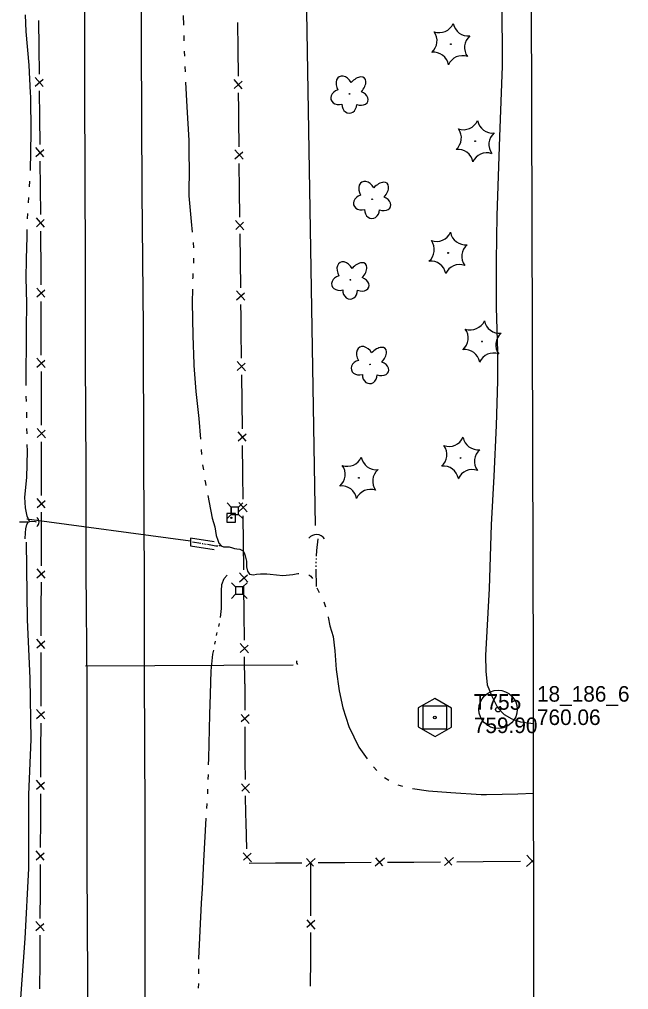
# Model space of a CAD drawing. Extents: x 589250 to 1188077, y 162953 to 363065.
# Drawn here: x 594120.7 to 594355.7, y 179194.4 to 179568.5 of the extents above; entities that cross this region are included whole.
import ezdxf

# ---------------------------------------------------------------- set-up
doc = ezdxf.new("R2010")
doc.units = 0
for name, color, linetype in [('E_DRN', 7, 'Continuous'), ('E_DRN_Pipe', 7, 'Continuous'), ('E_DRN_SS_UG', 7, 'Continuous'), ('E_DWY', 7, 'Continuous'), ('E_FEN_P', 7, 'Continuous'), ('E_LAND_Vegetation', 7, 'Continuous'), ('E_MAP_Control', 7, 'Continuous'), ('E_MAP_Limits', 7, 'Continuous'), ('E_MAP_PassPoints', 7, 'Continuous'), ('E_RDWY', 7, 'Continuous'), ('E_UTL_AG_Bold', 7, 'Continuous'), ('E_UTL_EPowerPole', 7, 'Continuous'), ('E_WAL', 7, 'Continuous'), ('E_WTR_FlowLine', 7, 'Continuous'), ('E_WTR_P', 7, 'Continuous')]:
    doc.layers.add(name, color=color, linetype=linetype)

msp = doc.modelspace()

# ---------------------------------------------------------------- linework, layer by layer
at = {"layer": 'E_DRN'}
for centre, radius, start, end in [((594126.16, 179374.65), 2.17, 307.4963, 53.7565), ((594235.3, 179366.05), 3.77, 34.3961, 140.6563), ((594228.43, 179320.58), 0.891, 133.9885, 240.2487)]:
    msp.add_arc(centre, radius, start, end, dxfattribs=at)
at = {"layer": 'E_DRN_Pipe'}
msp.add_line((594186.73, 179367.24), (594123.64, 179375.73), dxfattribs=at)
msp.add_lwpolyline([(594211.33, 179854.52), (594218.35, 179854.27), (594226.84, 179845.79), (594234.81, 179373.28)], dxfattribs=at)
msp.add_lwpolyline([(594211.33, 179854.52), (594218.35, 179854.27), (594226.84, 179845.79), (594234.81, 179373.28)], dxfattribs=at)
at = {"layer": 'E_DRN_SS_UG'}
msp.add_line((594226.35, 179319.49), (594146.25, 179319.14), dxfattribs=at)
at = {"layer": 'E_DWY'}
for p, q in [((594306.82, 179576.09), (594306.85, 179550.37)), ((594306.85, 179550.37), (594305.82, 179523.22)), ((594305.82, 179523.22), (594304.85, 179492.91)), ((594304.85, 179492.91), (594304.59, 179475.39)), ((594304.59, 179475.39), (594304.62, 179457.33)), ((594304.62, 179457.33), (594305.11, 179440.27)), ((594305.11, 179440.27), (594305.05, 179429.16)), ((594305.05, 179429.16), (594304.66, 179411.85)), ((594304.66, 179411.85), (594303.67, 179392.32)), ((594303.67, 179392.32), (594302.73, 179373.55)), ((594302.73, 179373.55), (594301.84, 179349.01)), ((594301.84, 179349.01), (594300.43, 179323.16)), ((594300.43, 179323.16), (594300.57, 179317.14)), ((594300.57, 179317.14), (594301.13, 179311.92)), ((594301.13, 179311.92), (594302.87, 179307.53)), ((594302.87, 179307.53), (594305.12, 179303.18)), ((594305.12, 179303.18), (594307.63, 179300.51)), ((594307.63, 179300.51), (594310.61, 179298.77)), ((594310.61, 179298.77), (594314.02, 179297.61)), ((594314.02, 179297.61), (594318.02, 179297.09)), ((594318.02, 179297.09), (594318.98, 179297.02))]:
    msp.add_line(p, q, dxfattribs=at)
at = {"layer": 'E_FEN_P'}
for p, q in [((594128.37, 179557.67), (594128.28, 179568)), ((594205.1, 179556.92), (594205.01, 179567.3)), ((594128.46, 179547.33), (594128.37, 179557.67)), ((594205.19, 179546.54), (594205.1, 179556.92)), ((594129.95, 179542.54), (594126.79, 179546.11)), ((594126.82, 179542.67), (594129.86, 179545.41)), ((594206.68, 179541.73), (594203.5, 179545.32)), ((594203.53, 179541.87), (594206.59, 179544.61)), ((594128.61, 179530.6), (594128.52, 179540.93)), ((594205.3, 179533.6), (594205.24, 179540.12)), ((594205.34, 179529.74), (594205.3, 179533.6)), ((594128.7, 179520.26), (594128.61, 179530.6)), ((594205.46, 179519.36), (594205.34, 179529.74)), ((594130.19, 179515.47), (594127.03, 179519.04)), ((594127.06, 179515.6), (594130.1, 179518.34)), ((594206.97, 179514.55), (594203.78, 179518.13)), ((594203.82, 179514.68), (594206.87, 179517.44)), ((594128.85, 179503.53), (594128.76, 179513.86)), ((594205.66, 179502.56), (594205.54, 179512.94)), ((594128.94, 179493.19), (594128.85, 179503.53)), ((594205.78, 179492.18), (594205.66, 179502.56)), ((594130.43, 179488.39), (594127.27, 179491.97)), ((594127.3, 179488.53), (594130.34, 179491.27)), ((594207.29, 179487.37), (594204.1, 179490.95)), ((594204.14, 179487.5), (594207.19, 179490.25)), ((594129.05, 179481.16), (594129, 179486.79)), ((594205.98, 179475.38), (594205.86, 179485.75)), ((594129.06, 179476.45), (594129.05, 179481.16)), ((594129.1, 179466.12), (594129.06, 179476.45)), ((594206.1, 179465), (594205.98, 179475.38)), ((594130.56, 179461.31), (594127.41, 179464.9)), ((594127.43, 179461.47), (594130.49, 179464.19)), ((594207.61, 179460.19), (594204.42, 179463.76)), ((594204.46, 179460.31), (594207.51, 179463.07)), ((594129.15, 179449.38), (594129.12, 179459.72)), ((594206.23, 179454.05), (594206.17, 179458.57)), ((594206.29, 179448.19), (594206.23, 179454.05)), ((594129.18, 179439.04), (594129.15, 179449.38)), ((594206.41, 179437.81), (594206.29, 179448.19)), ((594130.65, 179434.24), (594127.5, 179437.83)), ((594127.51, 179434.4), (594130.57, 179437.11)), ((594207.92, 179433), (594204.73, 179436.58)), ((594204.77, 179433.13), (594207.82, 179435.89)), ((594129.24, 179422.31), (594129.21, 179432.65)), ((594206.6, 179421.01), (594206.48, 179431.39)), ((594129.27, 179411.97), (594129.24, 179422.31)), ((594206.72, 179410.63), (594206.6, 179421.01)), ((594130.73, 179407.17), (594127.59, 179410.76)), ((594127.6, 179407.32), (594130.66, 179410.04)), ((594208.23, 179405.82), (594205.04, 179409.4)), ((594129.3, 179402.35), (594129.29, 179405.57)), ((594205.08, 179405.95), (594208.13, 179408.71)), ((594129.29, 179395.24), (594129.3, 179402.35)), ((594206.91, 179393.83), (594206.79, 179404.21)), ((594129.27, 179384.9), (594129.29, 179395.24)), ((594206.92, 179393.05), (594206.91, 179393.83)), ((594207.01, 179383.45), (594206.92, 179393.05)), ((594130.7, 179380.09), (594127.58, 179383.7)), ((594127.57, 179380.26), (594130.65, 179382.96)), ((594208.51, 179378.64), (594205.33, 179382.22)), ((594205.36, 179378.77), (594208.42, 179381.52)), ((594129.23, 179368.16), (594129.25, 179378.5)), ((594207.17, 179366.65), (594207.07, 179377.02)), ((594129.21, 179357.83), (594129.23, 179368.16)), ((594207.27, 179356.27), (594207.17, 179366.65)), ((594127.51, 179353.19), (594130.59, 179355.89)), ((594130.65, 179353.02), (594127.52, 179356.62)), ((594208.77, 179351.45), (594205.59, 179355.04)), ((594205.62, 179351.59), (594208.68, 179354.34)), ((594129.18, 179341.09), (594129.2, 179351.43)), ((594207.43, 179339.46), (594207.33, 179349.84)), ((594129.16, 179330.75), (594129.18, 179341.09)), ((594207.53, 179329.08), (594207.43, 179339.46)), ((594127.46, 179326.11), (594130.54, 179328.82)), ((594130.59, 179325.94), (594127.47, 179329.55)), ((594209.03, 179324.27), (594205.85, 179327.86)), ((594205.88, 179324.41), (594208.94, 179327.16)), ((594129.12, 179314.02), (594129.14, 179324.36)), ((594207.69, 179312.28), (594207.59, 179322.66)), ((594129.08, 179303.62), (594129.12, 179314.02)), ((594207.69, 179312.28), (594207.68, 179302.09)), ((594127.37, 179298.95), (594130.47, 179301.66)), ((594130.52, 179298.77), (594127.38, 179302.41)), ((594129.02, 179286.77), (594129.06, 179297.18)), ((594206.25, 179300.52), (594209.34, 179296.96)), ((594209.34, 179300.35), (594206.31, 179297.68)), ((594207.67, 179295.77), (594207.66, 179285.58)), ((594128.99, 179276.37), (594129.02, 179286.77)), ((594207.66, 179285.58), (594207.65, 179282.6)), ((594207.65, 179282.6), (594207.75, 179275.38)), ((594130.43, 179271.53), (594127.28, 179275.16)), ((594127.27, 179271.71), (594130.37, 179274.42)), ((594206.35, 179273.8), (594209.49, 179270.29)), ((594209.44, 179273.68), (594206.45, 179270.96)), ((594128.93, 179259.53), (594128.96, 179269.93)), ((594207.84, 179269.07), (594207.94, 179262.19)), ((594207.94, 179262.19), (594208.04, 179258.88)), ((594128.89, 179249.13), (594128.93, 179259.53)), ((594208.04, 179258.88), (594208.36, 179248.69)), ((594127.17, 179244.46), (594130.27, 179247.18)), ((594130.33, 179244.28), (594127.19, 179247.92)), ((594206.98, 179247.08), (594210.18, 179243.62)), ((594210.08, 179247.01), (594207.13, 179244.25)), ((594231.27, 179241.88), (594234.8, 179245)), ((594231.41, 179244.98), (594234.1, 179241.97)), ((594257.97, 179242.08), (594261.5, 179245.19)), ((594258.11, 179245.17), (594260.8, 179242.16)), ((594284.67, 179242.25), (594288.2, 179245.37)), ((594284.81, 179245.35), (594287.5, 179242.33)), ((594316.45, 179246.29), (594319.04, 179243.42)), ((594128.83, 179232.29), (594128.87, 179242.69)), ((594209.3, 179243.15), (594219.49, 179243.23)), ((594219.49, 179243.23), (594229.69, 179243.3)), ((594233.03, 179243.44), (594233.01, 179233.14)), ((594236, 179243.35), (594246.2, 179243.42)), ((594246.2, 179243.42), (594256.39, 179243.49)), ((594262.7, 179243.54), (594272.9, 179243.6)), ((594272.9, 179243.6), (594283.09, 179243.67)), ((594289.4, 179243.71), (594299.6, 179243.78)), ((594299.6, 179243.78), (594314.02, 179243.91)), ((594316.26, 179241.91), (594319.03, 179244.37)), ((594128.79, 179221.88), (594128.83, 179232.29)), ((594233.01, 179233.14), (594233, 179222.84)), ((594127.08, 179217.22), (594130.18, 179219.93)), ((594130.23, 179217.04), (594127.09, 179220.67)), ((594231.55, 179221.26), (594234.67, 179217.67)), ((594234.67, 179221.09), (594231.61, 179218.4)), ((594128.77, 179214.49), (594128.77, 179215.44)), ((594232.99, 179216.47), (594232.97, 179206.17)), ((594128.72, 179205.04), (594128.77, 179214.49)), ((594128.67, 179194.64), (594128.72, 179205.04)), ((594232.97, 179206.17), (594232.88, 179195.77))]:
    msp.add_line(p, q, dxfattribs=at)
at = {"layer": 'E_LAND_Vegetation'}
for centre, radius in [((594287.1, 179558.9), 0.167), ((594248.05, 179539.72), 0.128), ((594296.49, 179521.49), 0.167), ((594256.8, 179499.12), 0.128), ((594286.05, 179478.41), 0.167), ((594248.39, 179468.07), 0.128), ((594299.14, 179444.29), 0.167), ((594255.96, 179435.46), 0.128), ((594290.9, 179399.36), 0.167), ((594251.66, 179391.7), 0.167)]:
    msp.add_circle(centre, radius, dxfattribs=at)
for centre, radius, start, end in [((594282.64, 179569.26), 5.9, 250.4342, 336.1991), ((594293.85, 179567.95), 5.91, 190.474, 276.1501), ((594275.91, 179560.21), 5.9, 310.4342, 36.1991), ((594298.3, 179557.59), 5.9, 130.4342, 216.1991), ((594280.42, 179549.9), 5.9, 10.4296, 96.1945), ((594291.57, 179548.55), 5.9, 70.4342, 156.1991), ((594292.02, 179531.84), 5.9, 250.4342, 336.1991), ((594303.23, 179530.54), 5.91, 190.474, 276.1501), ((594285.29, 179522.8), 5.9, 310.4342, 36.1991), ((594307.69, 179520.18), 5.9, 130.4342, 216.1991), ((594289.8, 179512.48), 5.9, 10.4296, 96.1945), ((594300.95, 179511.13), 5.9, 70.4342, 156.1991), ((594281.59, 179488.76), 5.9, 250.4342, 336.1991), ((594292.79, 179487.46), 5.91, 190.474, 276.1501), ((594274.85, 179479.72), 5.9, 310.4342, 36.1991), ((594297.25, 179477.1), 5.9, 130.4342, 216.1991), ((594279.36, 179469.4), 5.9, 10.4296, 96.1945), ((594290.51, 179468.05), 5.9, 70.4342, 156.1991), ((594294.68, 179454.65), 5.9, 250.4342, 336.1991), ((594305.88, 179453.34), 5.91, 190.474, 276.1501), ((594287.94, 179445.6), 5.9, 310.4342, 36.1991), ((594310.34, 179442.98), 5.9, 130.4342, 216.1991), ((594292.45, 179435.29), 5.9, 10.4296, 96.1945), ((594303.6, 179433.94), 5.9, 70.4342, 156.1991), ((594286.44, 179409.71), 5.9, 250.4342, 336.1991), ((594297.65, 179408.4), 5.91, 190.474, 276.1501), ((594279.71, 179400.67), 5.9, 310.4342, 36.1991), ((594302.1, 179398.04), 5.9, 130.4342, 216.1991), ((594247.19, 179402.06), 5.9, 250.4342, 336.1991), ((594258.4, 179400.75), 5.91, 190.474, 276.1501), ((594240.46, 179393.02), 5.9, 310.4342, 36.1991), ((594262.86, 179390.39), 5.9, 130.4342, 216.1991), ((594284.22, 179390.35), 5.9, 10.4296, 96.1945), ((594295.37, 179389), 5.9, 70.4342, 156.1991), ((594244.97, 179382.7), 5.9, 10.4296, 96.1945), ((594256.12, 179381.35), 5.9, 70.4342, 156.1991)]:
    msp.add_arc(centre, radius, start, end, dxfattribs=at)
for centre, major_axis, ratio in [((594246.12, 179542.68), (2.06, -3.68), 0.691916), ((594250.63, 179542.34), (-3.19, -3.52), 0.560249), ((594244.33, 179538.53), (3.48, 0.97), 0.782863), ((594251.73, 179538.12), (-3.4, 1.25), 0.716896), ((594247.96, 179535.74), (0.07, 3.45), 0.832022), ((594254.87, 179502.08), (2.06, -3.68), 0.691916), ((594259.38, 179501.74), (-3.19, -3.52), 0.560249), ((594253.08, 179497.92), (3.48, 0.97), 0.782863), ((594260.48, 179497.52), (-3.4, 1.25), 0.716896), ((594256.71, 179495.14), (0.07, 3.45), 0.832022), ((594246.47, 179471.03), (2.06, -3.68), 0.691916), ((594250.98, 179470.69), (-3.19, -3.52), 0.560249), ((594244.68, 179466.88), (3.48, 0.97), 0.782863), ((594252.07, 179466.47), (-3.4, 1.25), 0.716896), ((594248.3, 179464.09), (0.07, 3.45), 0.832022), ((594254.03, 179438.42), (2.06, -3.68), 0.691916), ((594258.54, 179438.08), (-3.19, -3.52), 0.560249), ((594252.24, 179434.27), (3.48, 0.97), 0.782863), ((594259.64, 179433.86), (-3.4, 1.25), 0.716896), ((594255.87, 179431.48), (0.07, 3.45), 0.832022)]:
    msp.add_ellipse(centre, major_axis=major_axis, ratio=ratio, start_param=1.570796, end_param=4.712389, dxfattribs=at)
at = {"layer": 'E_MAP_Control'}
for p, q in [((594276.47, 179294.8), (594276.47, 179303.8)), ((594276.47, 179303.8), (594285.47, 179303.8)), ((594276.47, 179294.8), (594276.47, 179303.8)), ((594276.47, 179303.8), (594285.47, 179303.8)), ((594285.47, 179303.8), (594285.47, 179294.8)), ((594285.47, 179303.8), (594285.47, 179294.8)), ((594285.47, 179294.8), (594276.47, 179294.8)), ((594285.47, 179294.8), (594276.47, 179294.8))]:
    msp.add_line(p, q, dxfattribs=at)
msp.add_lwpolyline([(594274.56, 179303.07), (594274.56, 179295.68), (594281.02, 179291.95), (594287.41, 179295.61), (594287.41, 179302.94), (594280.89, 179306.67)], close=True, dxfattribs=at)
msp.add_lwpolyline([(594274.56, 179303.07), (594274.56, 179295.68), (594281.02, 179291.95), (594287.41, 179295.61), (594287.41, 179302.94), (594280.89, 179306.67)], close=True, dxfattribs=at)
msp.add_circle((594280.97, 179299.3), 0.546, dxfattribs=at)
msp.add_circle((594280.97, 179299.3), 0.546, dxfattribs=at)
at = {"layer": 'E_MAP_Limits'}
for p, q in [((594318.96, 179317.52), (594317.35, 179865.43)), ((594319.53, 178723.81), (594318.96, 179317.52))]:
    msp.add_line(p, q, dxfattribs=at)
at = {"layer": 'E_MAP_PassPoints'}
for radius in [7.38, 7.38, 0.945, 0.945]:
    msp.add_circle((594305.33, 179302.43), radius, dxfattribs=at)
at = {"layer": 'E_RDWY'}
for p, q in [((594167.55, 179607.57), (594167.74, 179559)), ((594146.01, 179540.99), (594145.97, 179581.33)), ((594167.74, 179559), (594167.97, 179501.9)), ((594146.11, 179507.56), (594146.01, 179540.99)), ((594146.19, 179475.27), (594146.11, 179507.56)), ((594167.97, 179501.9), (594168.42, 179449.61)), ((594146.27, 179437.69), (594146.19, 179475.27)), ((594168.42, 179449.61), (594168.63, 179398.63)), ((594146.46, 179394.9), (594146.27, 179437.69)), ((594168.63, 179398.63), (594168.86, 179351.97)), ((594146.45, 179355.81), (594146.46, 179394.9)), ((594146.8, 179312.16), (594146.45, 179355.81)), ((594168.86, 179351.97), (594168.89, 179316.39)), ((594168.89, 179316.39), (594169.06, 179262.03)), ((594146.91, 179282.84), (594146.8, 179312.16)), ((594146.88, 179242.33), (594146.91, 179282.84)), ((594169.06, 179262.03), (594169.14, 179217.53)), ((594147.11, 179198.08), (594146.88, 179242.33)), ((594169.14, 179217.53), (594169.15, 179174.56)), ((594147.35, 179155.68), (594147.11, 179198.08))]:
    msp.add_line(p, q, dxfattribs=at)
at = {"layer": 'E_UTL_AG_Bold'}
for points in [[(594202.44, 179380.46), (594200.85, 179382.05)], [(594205.26, 179380.46), (594206.85, 179382.05)], [(594202.44, 179377.64), (594200.85, 179376.05)], [(594205.26, 179377.64), (594206.85, 179376.05)], [(594204.1, 179349.65), (594202.51, 179351.25)], [(594206.91, 179349.65), (594208.51, 179351.25)], [(594204.1, 179346.84), (594202.51, 179345.25)], [(594206.91, 179346.84), (594208.51, 179345.25)]]:
    msp.add_lwpolyline(points, dxfattribs=at)
for points in [[(594202.44, 179377.64), (594205.26, 179377.64), (594205.26, 179380.46), (594202.44, 179380.46)], [(594204.1, 179346.84), (594206.91, 179346.84), (594206.91, 179349.65), (594204.1, 179349.65)]]:
    msp.add_lwpolyline(points, close=True, dxfattribs=at)
at = {"layer": 'E_UTL_EPowerPole'}
for points in [[(594202.44, 179377.95), (594202.44, 179380.59)], [(594204.12, 179377.95), (594200.77, 179377.95)], [(594200.77, 179377.95), (594200.77, 179374.59)], [(594204.12, 179374.59), (594204.12, 179377.95)], [(594200.77, 179374.59), (594204.12, 179374.59)]]:
    msp.add_lwpolyline(points, dxfattribs=at)
msp.add_circle((594202.47, 179376.27), 0.217, dxfattribs=at)
at = {"layer": 'E_WAL'}
for p, q in [((594186.72, 179368.51), (594186.7, 179365.5)), ((594195.82, 179367.07), (594186.72, 179368.51)), ((594186.7, 179365.5), (594195.86, 179364.11))]:
    msp.add_line(p, q, dxfattribs=at)
at = {"layer": 'E_WTR_FlowLine'}
for p, q in [((594123.29, 179563.8), (594123.06, 179570.18)), ((594183.92, 179569.95), (594184.03, 179566.24)), ((594124.5, 179550.87), (594123.29, 179563.8)), ((594184.15, 179562.25), (594184.2, 179560.25)), ((594184.33, 179556.25), (594184.41, 179554.26)), ((594125.06, 179540.21), (594124.5, 179550.87)), ((594184.55, 179550.26), (594184.62, 179548.27)), ((594184.82, 179544.28), (594185.32, 179534.81)), ((594125.14, 179538.61), (594125.06, 179540.21)), ((594125.3, 179524.81), (594125.14, 179538.61)), ((594185.32, 179534.81), (594186.02, 179521.8)), ((594124.95, 179510.17), (594125.3, 179524.81)), ((594186.02, 179521.8), (594186.11, 179515.33)), ((594186.11, 179515.33), (594186.16, 179511.82)), ((594186.16, 179511.82), (594186.02, 179500.44)), ((594124.6, 179503.97), (594124.73, 179506.03)), ((594124.2, 179497.76), (594124.34, 179499.83)), ((594186.02, 179500.44), (594187.02, 179490.59)), ((594123.91, 179491.55), (594123.97, 179493.62)), ((594187.02, 179490.59), (594187.41, 179486.43)), ((594123.58, 179480.84), (594123.68, 179484.11)), ((594123.68, 179484.11), (594123.78, 179487.41)), ((594123.49, 179475.66), (594123.58, 179480.84)), ((594187.77, 179482.45), (594187.81, 179480.45)), ((594123.4, 179468.94), (594123.49, 179475.66)), ((594187.9, 179476.05), (594187.83, 179474.46)), ((594187.9, 179476.46), (594187.9, 179476.05)), ((594187.63, 179470.47), (594187.55, 179468.99)), ((594123.6, 179458.99), (594123.4, 179468.94)), ((594187.55, 179468.99), (594187.54, 179468.47)), ((594187.45, 179464.48), (594187.33, 179459.29)), ((594123.59, 179457.39), (594123.6, 179458.99)), ((594187.33, 179459.29), (594187.63, 179446.63)), ((594123.53, 179450.71), (594123.59, 179457.39)), ((594123.51, 179441.58), (594123.53, 179450.71)), ((594187.63, 179446.63), (594187.95, 179435.51)), ((594123.3, 179434.41), (594123.51, 179441.58)), ((594187.95, 179435.51), (594187.96, 179435.05)), ((594123.33, 179427.34), (594123.3, 179434.41)), ((594187.96, 179435.05), (594188.76, 179424.95)), ((594188.76, 179424.95), (594189.93, 179414.56)), ((594123.45, 179421.13), (594123.4, 179423.2)), ((594123.58, 179414.91), (594123.55, 179416.98)), ((594189.93, 179414.56), (594190.53, 179406.66)), ((594123.67, 179408.7), (594123.64, 179410.77)), ((594123.55, 179391.85), (594123.83, 179401.97)), ((594123.83, 179401.97), (594123.77, 179404.55)), ((594190.82, 179402.68), (594190.97, 179400.68)), ((594191.38, 179396.71), (594191.67, 179394.74)), ((594122.88, 179384.2), (594123.55, 179391.85)), ((594192.27, 179390.79), (594192.44, 179389.65)), ((594192.44, 179389.65), (594192.6, 179388.82)), ((594123.03, 179380.13), (594122.88, 179384.2)), ((594193.37, 179384.9), (594193.91, 179382.19)), ((594123.72, 179376.99), (594123.03, 179380.13)), ((594193.91, 179382.19), (594195.13, 179376.18)), ((594124.68, 179374.84), (594123.72, 179376.99)), ((594195.13, 179376.18), (594196.1, 179372.76)), ((594121.18, 179374.59), (594120.73, 179374.66)), ((594124.16, 179374.6), (594121.18, 179374.59)), ((594123.06, 179370.54), (594123.21, 179372.1)), ((594123.21, 179372.1), (594123.56, 179373.67)), ((594123.56, 179373.67), (594124.16, 179374.6)), ((594124.16, 179374.6), (594124.71, 179374.86)), ((594124.71, 179374.86), (594125.53, 179374.96)), ((594125.53, 179374.96), (594126.81, 179374.84)), ((594126.81, 179374.84), (594127.18, 179374.73)), ((594196.1, 179372.76), (594196.65, 179369.43)), ((594122.99, 179368.26), (594123.06, 179370.54)), ((594196.65, 179369.43), (594197.27, 179367.66)), ((594235.82, 179368.19), (594235.34, 179363.64)), ((594190.73, 179366.37), (594187.45, 179366.92)), ((594191.41, 179366.26), (594191.18, 179366.3)), ((594192.08, 179366.15), (594191.86, 179366.19)), ((594192.76, 179366.04), (594192.53, 179366.07)), ((594196.49, 179365.42), (594193.21, 179365.96)), ((594197.22, 179365.43), (594196.49, 179365.42)), ((594197.27, 179367.66), (594197.69, 179366.58)), ((594197.37, 179365.44), (594197.32, 179365.44)), ((594197.52, 179365.44), (594197.47, 179365.44)), ((594197.68, 179365.44), (594197.63, 179365.44)), ((594197.69, 179366.58), (594198.51, 179365.46)), ((594198.51, 179365.46), (594197.78, 179365.45)), ((594198.51, 179365.46), (594199.5, 179365.12)), ((594199.5, 179365.12), (594200.61, 179365.11)), ((594200.61, 179365.11), (594201.58, 179365.05)), ((594201.58, 179365.05), (594202.89, 179364.73)), ((594202.89, 179364.73), (594203.74, 179364.47)), ((594203.74, 179364.47), (594204.53, 179364.38)), ((594204.53, 179364.38), (594205.76, 179364.23)), ((594205.76, 179364.23), (594206.72, 179363.76)), ((594206.72, 179363.76), (594206.84, 179363.71)), ((594206.84, 179363.71), (594207.37, 179362.8)), ((594207.37, 179362.8), (594207.79, 179361.63)), ((594207.79, 179361.63), (594208.26, 179359.58)), ((594235.15, 179360.64), (594235.12, 179360.19)), ((594235.34, 179363.64), (594235.21, 179361.56)), ((594208.26, 179359.58), (594208.37, 179357.36)), ((594208.37, 179357.36), (594208.64, 179355.71)), ((594235.03, 179357.89), (594235.02, 179357.43)), ((594235.08, 179359.27), (594235.06, 179358.81)), ((594199.73, 179352.9), (594200.87, 179354.21)), ((594208.64, 179355.71), (594209.52, 179354.62)), ((594209.52, 179354.62), (594211.02, 179354.3)), ((594211.02, 179354.3), (594212.13, 179354.55)), ((594212.13, 179354.55), (594213.67, 179354.74)), ((594213.67, 179354.74), (594216.2, 179354.64)), ((594216.2, 179354.64), (594217.4, 179354.52)), ((594217.4, 179354.52), (594222.26, 179354.1)), ((594222.26, 179354.1), (594226.19, 179354.47)), ((594226.19, 179354.47), (594228.15, 179354.86)), ((594228.15, 179354.86), (594228.5, 179354.88)), ((594232.4, 179354.3), (594233.1, 179353.81)), ((594233.1, 179353.81), (594233.74, 179352.87)), ((594234.99, 179356.51), (594234.99, 179356.47)), ((594234.99, 179356.47), (594235.19, 179349.86)), ((594198.63, 179348.11), (594198.83, 179350.6)), ((594198.83, 179350.6), (594199.73, 179352.9)), ((594198.68, 179341.35), (594198.63, 179348.11)), ((594235.47, 179349.28), (594235.94, 179348.33)), ((594235.94, 179348.33), (594236.4, 179347.51)), ((594238.13, 179343.92), (594238.82, 179342.04)), ((594198.34, 179337.83), (594198.68, 179341.35)), ((594239.77, 179338.17), (594239.81, 179337.98)), ((594124.85, 179314.47), (594123.82, 179336.92)), ((594197.61, 179334.4), (594197.91, 179335.53)), ((594239.81, 179337.98), (594240.42, 179334.71)), ((594240.42, 179334.71), (594241.68, 179330.49)), ((594196.76, 179330.98), (594196.88, 179331.62)), ((594196.88, 179331.62), (594197.01, 179332.13)), ((594196.1, 179327.53), (594196.32, 179328.68)), ((594241.68, 179330.49), (594242.36, 179325.05)), ((594194.68, 179317.35), (594195.36, 179323.67)), ((594195.36, 179323.67), (594195.66, 179325.23)), ((594242.36, 179325.05), (594242.83, 179317.88)), ((594194.48, 179308.28), (594194.68, 179317.35)), ((594242.83, 179317.88), (594244.01, 179309.58)), ((594194.19, 179300.45), (594194.48, 179308.28)), ((594244.01, 179309.58), (594245.41, 179303.09)), ((594245.41, 179303.09), (594247.78, 179295.85)), ((594193.74, 179283.54), (594194.19, 179300.45)), ((594247.78, 179295.85), (594251.65, 179287.93)), ((594251.65, 179287.93), (594254.82, 179283.4)), ((594193.69, 179281.09), (594193.74, 179283.54)), ((594257.26, 179280.32), (594258.63, 179278.9)), ((594193.58, 179275.46), (594193.62, 179277.34)), ((594261.52, 179276.23), (594263.14, 179275.1)), ((594193.34, 179269.84), (594193.46, 179271.71)), ((594266.63, 179273.39), (594268.52, 179272.82)), ((594272.36, 179271.93), (594278.47, 179271)), ((594278.47, 179271), (594287.15, 179270.41)), ((594287.15, 179270.41), (594298.87, 179269.66)), ((594298.87, 179269.66), (594300.85, 179269.69)), ((594300.85, 179269.69), (594313, 179269.83)), ((594313, 179269.83), (594319.01, 179270.13)), ((594193.01, 179264.23), (594193.12, 179266.1)), ((594191.83, 179243.94), (594192.78, 179260.48)), ((594191.28, 179233.32), (594191.83, 179243.94)), ((594190.99, 179227.73), (594191.28, 179233.32)), ((594189.96, 179206.46), (594190.99, 179227.73)), ((594189.96, 179206.15), (594189.96, 179206.46)), ((594189.9, 179200.53), (594189.92, 179202.4)), ((594189.85, 179194.9), (594189.87, 179196.77))]:
    msp.add_line(p, q, dxfattribs=at)
at = {"layer": 'E_WTR_P'}
for points in [[(594123.82, 179336.92), (594123.43, 179366.9)], [(594121.93, 179179.94), (594121.16, 179189.36), (594122.9, 179214.1), (594124.43, 179241.15), (594124.33, 179269.66), (594125.21, 179290.81), (594124.85, 179314.47)]]:
    msp.add_lwpolyline(points, dxfattribs=at)

# ---------------------------------------------------------------- texts
at = {"layer": 'E_MAP_Control'}
for s, p in [('T755', (594295.98, 179302.31)), ('T755', (594295.98, 179302.31)), ('759.90', (594295.98, 179293.31)), ('759.90', (594295.98, 179293.31))]:
    msp.add_text(s, height=6, dxfattribs=at).set_placement(p)
at = {"layer": 'E_MAP_PassPoints'}
for s, p in [('18_186_6', (594320.33, 179305.42)), ('18_186_6', (594320.33, 179305.42)), ('760.06', (594320.33, 179296.42)), ('760.06', (594320.33, 179296.42))]:
    msp.add_text(s, height=6, dxfattribs=at).set_placement(p)

doc.saveas('drawing.dxf')
